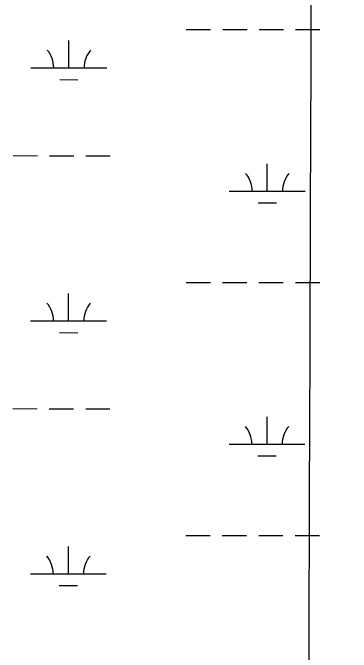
# Model space of a CAD drawing. Extents: x 3148686 to 3186545, y 916144 to 941516.
# Drawn here: x 3155151 to 3155596, y 923828 to 924669 of the extents above; entities that cross this region are included whole.
import ezdxf

# ---------------------------------------------------------------- set-up
doc = ezdxf.new("R2010")
doc.units = 0
doc.layers.add('V-GRID-MAJR', color=7, linetype='Continuous')
doc.layers.add('V-WETL-SWMP', color=7, linetype='Continuous')

msp = doc.modelspace()

# ---------------------------------------------------------------- linework, layer by layer
at = {"layer": 'V-GRID-MAJR'}
msp.add_spline([(3155532.771, 921545.5580000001), (3155553.932, 927607.469), (3155575.096, 933670.4720000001), (3155596.261, 939733.524), (3155596.265, 939734.567)], degree=3, dxfattribs=at)
at = {"layer": 'V-WETL-SWMP'}
for p, q in [((3155379.082054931, 924646.5902889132), (3155411.0820371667, 924646.5565704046)), ((3155427.082028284, 924646.53971115), (3155459.0820105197, 924646.5059926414)), ((3155475.0820016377, 924646.4891333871), (3155507.0819838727, 924646.4554148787)), ((3155523.0819749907, 924646.4385556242), (3155555.0819572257, 924646.4048371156)), ((3155224.436673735, 924596.0112111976), (3155224.4746070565, 924632.0111912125)), ((3155174.436701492, 924596.0638963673), (3155274.4366459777, 924595.958526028)), ((3155212.4204206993, 924580.5928642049), (3155236.4204073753, 924580.5675753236)), ((3155150.9070833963, 924480.6566255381), (3155182.907065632, 924480.6229070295)), ((3155198.9070567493, 924480.6060477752), (3155230.907038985, 924480.5723292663)), ((3155246.9070301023, 924480.5554700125), (3155278.907012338, 924480.5217515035)), ((3155485.7019740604, 924433.8738250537), (3155485.739907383, 924469.8738050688)), ((3155435.702001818, 924433.9265102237), (3155535.7019463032, 924433.8211398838)), ((3155473.685721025, 924418.455478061), (3155497.6857077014, 924418.4301891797)), ((3155378.731514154, 924313.9154735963), (3155410.7314963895, 924313.8817550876)), ((3155426.731487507, 924313.8648958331), (3155458.7314697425, 924313.8311773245)), ((3155474.7314608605, 924313.8143180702), (3155506.7314430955, 924313.7805995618)), ((3155522.731434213, 924313.7637403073), (3155554.7314164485, 924313.7300217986)), ((3155224.0861329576, 924263.3363958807), (3155224.1240662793, 924299.3363758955)), ((3155174.0861607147, 924263.3890810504), (3155274.0861052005, 924263.283710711)), ((3155212.069879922, 924247.918048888), (3155236.069866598, 924247.8927600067)), ((3155150.556542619, 924147.9818102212), (3155182.5565248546, 924147.9480917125)), ((3155198.556515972, 924147.9312324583), (3155230.5564982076, 924147.8975139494)), ((3155246.5564893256, 924147.8806546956), (3155278.5564715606, 924147.8469361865)), ((3155485.351433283, 924101.1990097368), (3155485.389366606, 924137.1989897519)), ((3155435.3514610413, 924101.2516949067), (3155535.351405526, 924101.1463245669)), ((3155473.335180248, 924085.7806627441), (3155497.3351669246, 924085.7553738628)), ((3155378.3809733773, 923981.2406582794), (3155410.3809556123, 923981.2069397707)), ((3155426.38094673, 923981.1900805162), (3155458.3809289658, 923981.1563620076)), ((3155474.3809200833, 923981.1395027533), (3155506.3809023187, 923981.1057842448)), ((3155522.380893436, 923981.0889249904), (3155554.3808756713, 923981.0552064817)), ((3155223.7355921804, 923930.6615805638), (3155223.7735255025, 923966.6615605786)), ((3155173.735619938, 923930.7142657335), (3155273.7355644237, 923930.6088953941)), ((3155211.719339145, 923915.2432335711), (3155235.7193258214, 923915.2179446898))]:
    msp.add_line(p, q, dxfattribs=at)
for centre, radius, start, end in [((3155169.194268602, 924596.5442237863), 35.24628790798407, 359.1678071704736, 40.711465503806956), ((3155279.680079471, 924596.4278044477), 35.246287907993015, 139.16780416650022, 180.71146249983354), ((3155430.4595689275, 924434.4068376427), 35.24628790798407, 359.1678071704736, 40.711465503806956), ((3155540.9453797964, 924434.290418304), 35.246287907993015, 139.16780416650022, 180.71146249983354), ((3155168.8437278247, 924263.8694084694), 35.24628790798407, 359.1678071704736, 40.711465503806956), ((3155279.3295386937, 924263.7529891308), 35.246287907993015, 139.16780416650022, 180.71146249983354), ((3155430.1090281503, 924101.7320223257), 35.24628790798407, 359.1678071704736, 40.711465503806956), ((3155540.5948390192, 924101.6156029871), 35.246287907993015, 139.16780416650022, 180.71146249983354), ((3155168.4931870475, 923931.1945931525), 35.24628790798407, 359.1678071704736, 40.711465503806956), ((3155278.978997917, 923931.0781738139), 35.246287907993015, 139.16780416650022, 180.71146249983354)]:
    msp.add_arc(centre, radius, start, end, dxfattribs=at)

doc.saveas('drawing.dxf')
